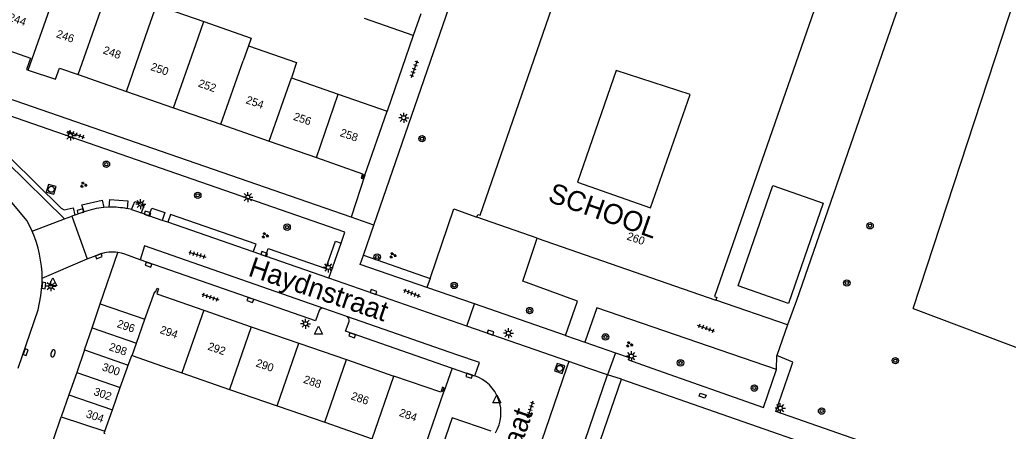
# Model space of a CAD drawing. Extents: x 132999 to 136000, y 398499 to 400501.
# Drawn here: x 133674.5 to 133798, y 399492.1 to 399543.5 of the extents above; entities that cross this region are included whole.
import ezdxf

# ---------------------------------------------------------------- set-up
doc = ezdxf.new("R2010")
doc.units = 0
for name, color, linetype in [('gg-afsc-hekwerk', 7, 'Continuous'), ('gg-afsc-muur', 7, 'Continuous'), ('gg-anno-huisnummerreeks BGT', 7, 'Continuous'), ('gg-anno-openbare ruimte label', 7, 'Continuous'), ('gg-bbg-bijgebouw', 7, 'Continuous'), ('gg-bbg-gedigitaliseerde bebouwing', 7, 'Continuous'), ('gg-bbg-gedigitaliseerde bijgebouw', 7, 'Continuous'), ('gg-bbg-hoofdgebouw', 7, 'Continuous'), ('gg-bbg-tussenscheiding', 7, 'Continuous'), ('gg-knt-verharding', 7, 'Continuous'), ('gg-knt-verharding nz', 7, 'Continuous'), ('gt-anno-naam bijzondere bebouwing', 7, 'Continuous'), ('gt-grn-groengrens', 7, 'Continuous'), ('gt-grn-weggrens', 7, 'Continuous'), ('gt-symb-boom', 7, 'Continuous'), ('gt-symb-brandkraan', 7, 'Continuous'), ('gt-symb-groenvak', 7, 'Continuous'), ('gt-symb-kolk', 7, 'Continuous'), ('gt-symb-kolk center center', 7, 'Continuous'), ('gt-symb-lichtmast', 7, 'Continuous'), ('gt-symb-rioolschacht', 7, 'Continuous'), ('gt-symb-tegel verharding', 7, 'Continuous'), ('gt-symb-waterafsluiter', 7, 'Continuous')]:
    doc.layers.add(name, color=color, linetype=linetype)

# ---------------------------------------------------------------- blocks, each defined once
blk = doc.blocks.new('gt0-BOOM')
at = {"layer": 'gt-symb-boom'}
for radius in [0.4, 0.2]:
    blk.add_circle((0, 0), radius, dxfattribs=at)
blk = doc.blocks.new('gt0-LMAST')
at = {"layer": 'gt-symb-lichtmast'}
for p, q in [((-0.18, 0.17), (-0.45, 0.44)), ((-0.01, 0.25), (-0.01, 0.62)), ((0.17, 0.17), (0.44, 0.44)), ((-0.26, 0), (-0.63, 0)), ((-0.18, -0.18), (-0.45, -0.45)), ((-0.01, -0.25), (-0.01, -0.63)), ((0.44, -0.45), (0.17, -0.18)), ((0.24, 0), (0.62, 0))]:
    blk.add_line(p, q, dxfattribs=at)
blk.add_circle((-0.01, 0), 0.25, dxfattribs=at)
blk = doc.blocks.new('gt0-TEG1')
at = {"layer": 'gt-symb-tegel verharding'}
for p, q in [((-1.12, 0), (1.12, 0)), ((-0.9, -0.25), (-0.9, 0.25)), ((-0.45, -0.25), (-0.45, 0.25)), ((0, -0.25), (0, 0.25)), ((0.45, -0.25), (0.45, 0.25)), ((0.9, -0.25), (0.9, 0.25))]:
    blk.add_line(p, q, dxfattribs=at)
blk = doc.blocks.new('gt0-KOLK')
at = {"layer": 'gt-symb-kolk'}
blk.add_lwpolyline([(0, 0), (0.37, 0), (0.37, 0.4), (-0.38, 0.4), (-0.38, 0), (0, 0)], dxfattribs=at)
blk = doc.blocks.new('gt0-GRVAK')
at = {"layer": 'gt-symb-groenvak'}
for p, q in [((-0.11, 0.19), (-0.23, 0.24)), ((-0.18, 0.15), (0.09, 0.15)), ((-0.09, 0.21), (-0.16, 0.32)), ((-0.05, 0.21), (-0.05, 0.39)), ((0, 0.21), (0.06, 0.32)), ((0.01, 0.19), (0.13, 0.24)), ((0.26, -0.05), (0.2, 0.06)), ((0.3, -0.05), (0.3, 0.13)), ((0.35, -0.05), (0.41, 0.06)), ((-0.24, -0.23), (-0.36, -0.18)), ((-0.32, -0.26), (-0.05, -0.26)), ((-0.23, -0.21), (-0.29, -0.09)), ((-0.18, -0.2), (-0.18, -0.02)), ((-0.14, -0.21), (-0.07, -0.09)), ((-0.12, -0.23), (0, -0.18)), ((0.24, -0.07), (0.12, -0.02)), ((0.17, -0.11), (0.44, -0.11)), ((0.37, -0.07), (0.49, -0.02))]:
    blk.add_line(p, q, dxfattribs=at)
blk = doc.blocks.new('gt0-WAFSL')
at = {"layer": 'gt-symb-waterafsluiter'}
for p, q in [((-0.5, -0.33), (0, 0.67)), ((0, 0.67), (0.5, -0.33)), ((0.5, -0.33), (-0.5, -0.33))]:
    blk.add_line(p, q, dxfattribs=at)
blk = doc.blocks.new('gt0-RS')
at = {"layer": 'gt-symb-rioolschacht'}
blk.add_lwpolyline([(-0.5, -0.5), (0.5, -0.5), (0.5, 0.5), (-0.5, 0.5)], close=True, dxfattribs=at)
blk.add_circle((0, 0), 0.375, dxfattribs=at)
blk = doc.blocks.new('gt0-KOLKCC')
at = {"layer": 'gt-symb-kolk center center'}
blk.add_lwpolyline([(-0.38, 0.2), (0.38, 0.2), (0.38, -0.2), (-0.38, -0.2)], close=True, dxfattribs=at)
blk = doc.blocks.new('gt0-BR')
at = {"layer": 'gt-symb-brandkraan'}
for centre, radius, start, end in [((-0.24, 0), 0.206, 107.5669, 252.4331), ((0.6, -2.66), 3, 106.892, 107.5669), ((0, -0.69), 0.938, 73.108, 106.892), ((-0.6, -2.66), 3, 72.4331, 73.108), ((0.24, 0), 0.206, 287.567, 72.4331), ((0.6, 2.66), 3, 252.4331, 253.108), ((0, 0.69), 0.938, 253.108, 286.8921), ((-0.6, 2.66), 3, 286.8921, 287.567)]:
    blk.add_arc(centre, radius, start, end, dxfattribs=at)

msp = doc.modelspace()

# ---------------------------------------------------------------- linework, layer by layer
at = {"layer": 'gg-afsc-hekwerk'}
for p, q in [((133770.42, 399505.39), (133761.48, 399508.46)), ((133786.11, 399507.41), (133801.88, 399501.48))]:
    msp.add_line(p, q, dxfattribs=at)
msp.add_lwpolyline([(133787.15, 399553.44), (133771.54, 399508.41), (133770.42, 399505.39)], dxfattribs=at)
at = {"layer": 'gg-afsc-muur'}
msp.add_line((133723.68, 399541.5), (133720.4, 399532.06), dxfattribs=at)
at = {"layer": 'gg-bbg-bijgebouw'}
for p, q in [((133724.61, 399544.19), (133723.68, 399541.5)), ((133683.56, 399505.03), (133684.59, 399508.02)), ((133684.59, 399508.02), (133690.15, 399506.1)), ((133682.6, 399502.25), (133683.56, 399505.03)), ((133682.6, 399502.25), (133681.64, 399499.45)), ((133681.64, 399499.45), (133680.68, 399496.67)), ((133680.68, 399496.67), (133679.72, 399493.89)), ((133678.75, 399491.07), (133679.72, 399493.89))]:
    msp.add_line(p, q, dxfattribs=at)
msp.add_lwpolyline([(133768.56, 399522.78), (133774.86, 399520.59), (133770.53, 399508.06), (133764.23, 399510.24), (133768.56, 399522.78)], dxfattribs=at)
at = {"layer": 'gg-bbg-gedigitaliseerde bebouwing'}
for p, q in [((133691.61, 399545.29), (133697.53, 399543.23)), ((133708.45, 399536.22), (133714.31, 399534.18)), ((133714.31, 399534.18), (133720.4, 399532.06)), ((133688.57, 399501.55), (133693.05, 399500)), ((133693.05, 399500), (133694.79, 399499.4)), ((133694.79, 399499.4), (133700.73, 399497.34)), ((133700.73, 399497.34), (133706.66, 399495.29)), ((133706.66, 399495.29), (133712.62, 399493.23)), ((133712.62, 399493.23), (133718.54, 399491.17))]:
    msp.add_line(p, q, dxfattribs=at)
for points in [[(133697.53, 399543.23), (133703.41, 399541.18), (133703.08, 399540.22)], [(133703.08, 399540.22), (133709.11, 399538.12), (133708.45, 399536.22)], [(133758.24, 399534.12), (133749.03, 399537.13), (133744.17, 399523.18), (133753.29, 399520), (133758.24, 399534.12)]]:
    msp.add_lwpolyline(points, dxfattribs=at)
at = {"layer": 'gg-bbg-gedigitaliseerde bijgebouw'}
for p, q in [((133723.68, 399541.5), (133717.57, 399543.61)), ((133687.09, 399497.58), (133687.96, 399500)), ((133687.96, 399500), (133688.09, 399500.36)), ((133686.1, 399494.8), (133687.09, 399497.58)), ((133685.14, 399492.12), (133686.1, 399494.8))]:
    msp.add_line(p, q, dxfattribs=at)
for points in [[(133688.09, 399500.36), (133688.52, 399501.57), (133688.57, 399501.55)], [(133685.14, 399492.12), (133685.05, 399491.88), (133685.19, 399491.83)]]:
    msp.add_lwpolyline(points, dxfattribs=at)
at = {"layer": 'gg-bbg-hoofdgebouw'}
for p, q in [((133669.9, 399540.77), (133675.89, 399538.68)), ((133679.48, 399537.43), (133681.84, 399536.61)), ((133681.84, 399536.61), (133687.86, 399534.51)), ((133687.86, 399534.51), (133693.73, 399532.47)), ((133693.73, 399532.47), (133699.64, 399530.41)), ((133717.62, 399524.08), (133720.4, 399532.06)), ((133699.64, 399530.41), (133705.68, 399528.31)), ((133705.68, 399528.31), (133711.57, 399526.26)), ((133739.14, 399516.2), (133731.62, 399518.81)), ((133739.14, 399516.2), (133761.48, 399508.46)), ((133697.5, 399507.22), (133703.45, 399505.16)), ((133703.45, 399505.16), (133709.38, 399503.11)), ((133709.38, 399503.11), (133715.33, 399501.05)), ((133715.33, 399501.05), (133721.26, 399499))]:
    msp.add_line(p, q, dxfattribs=at)
for points in [[(133757.01, 399575.63), (133757.36, 399575.49), (133757.25, 399575.2), (133764.32, 399572.76), (133764.39, 399572.95), (133764.78, 399572.81), (133763.91, 399570.11), (133768.18, 399568.74), (133769.02, 399571.34), (133769.4, 399571.22), (133769.34, 399571.03), (133776.29, 399568.58), (133776.4, 399568.89), (133776.75, 399568.77), (133774.99, 399563.7), (133780.04, 399561.93), (133779.91, 399561.57), (133779.66, 399561.68), (133761.3, 399508.92), (133761.6, 399508.81), (133761.48, 399508.46)], [(133731.62, 399518.81), (133731.75, 399519.16), (133732.02, 399519.06), (133750.32, 399571.86), (133750.05, 399571.97), (133750.18, 399572.32), (133750.43, 399572.23)], [(133675.89, 399538.68), (133675.38, 399537.24), (133675.57, 399537.18)], [(133675.57, 399537.18), (133679, 399536.03), (133679.48, 399537.43)], [(133711.57, 399526.26), (133717.34, 399524.25), (133717.17, 399523.71), (133717.37, 399523.65), (133717.49, 399524.13), (133717.62, 399524.08)], [(133690.15, 399506.1), (133691.38, 399509.53), (133691.5, 399509.48), (133691.69, 399509.96), (133691.87, 399509.89), (133691.64, 399509.25), (133697.5, 399507.22)], [(133727.51, 399497.03), (133727.37, 399497.07), (133727.52, 399497.53), (133727.34, 399497.6), (133727.12, 399496.97), (133721.26, 399499)], [(133724.59, 399489.08), (133724.73, 399489.03), (133727.51, 399497.03)]]:
    msp.add_lwpolyline(points, dxfattribs=at)
at = {"layer": 'gg-bbg-tussenscheiding'}
for p, q in [((133675.57, 399537.18), (133678.87, 399546.52)), ((133690.62, 399542.43), (133691.61, 399545.29)), ((133681.84, 399536.61), (133684.61, 399544.52)), ((133696.52, 399540.38), (133697.53, 399543.23)), ((133687.86, 399534.51), (133690.62, 399542.43)), ((133693.73, 399532.47), (133696.52, 399540.38)), ((133703.08, 399540.22), (133702.42, 399538.32)), ((133699.64, 399530.41), (133702.42, 399538.32)), ((133705.68, 399528.31), (133708.45, 399536.22)), ((133711.57, 399526.26), (133714.31, 399534.18)), ((133697.5, 399507.22), (133694.79, 399499.4)), ((133689.11, 399503.11), (133690.15, 399506.1)), ((133683.56, 399505.03), (133689.11, 399503.11)), ((133703.45, 399505.16), (133700.73, 399497.34)), ((133688.57, 399501.55), (133689.11, 399503.11)), ((133706.66, 399495.29), (133709.38, 399503.11)), ((133682.6, 399502.25), (133688.09, 399500.36)), ((133712.62, 399493.23), (133715.33, 399501.05)), ((133681.64, 399499.45), (133687.09, 399497.58)), ((133718.54, 399491.17), (133721.26, 399499)), ((133680.68, 399496.67), (133686.1, 399494.8)), ((133679.72, 399493.89), (133685.14, 399492.12))]:
    msp.add_line(p, q, dxfattribs=at)
at = {"layer": 'gg-knt-verharding'}
for p, q in [((133718.75, 399517.83), (133735.09, 399565.01)), ((133672.93, 399525.67), (133680.1, 399518.61)), ((133717.62, 399524.08), (133715.92, 399518.81)), ((133681.4, 399519.07), (133681.04, 399518.94)), ((133682.56, 399519.48), (133681.4, 399519.07)), ((133685.71, 399520.07), (133685.02, 399520.03)), ((133688.5, 399519.76), (133687.95, 399519.89)), ((133690.67, 399519), (133689.7, 399519.36)), ((133680.1, 399518.61), (133681.04, 399518.94)), ((133681.04, 399518.94), (133682.96, 399513.61)), ((133692.32, 399518.42), (133690.67, 399519)), ((133693.01, 399518.18), (133692.32, 399518.42)), ((133703.7, 399514.48), (133693.01, 399518.18)), ((133717.46, 399514.1), (133718.75, 399517.83)), ((133713.12, 399511.22), (133714.65, 399515.59)), ((133737.35, 399510.84), (133739.14, 399516.2)), ((133682.96, 399513.61), (133684.55, 399514.22)), ((133705.24, 399513.95), (133703.7, 399514.48)), ((133711.47, 399505.89), (133689.55, 399513.49)), ((133713.12, 399511.22), (133705.24, 399513.95)), ((133730.36, 399505.24), (133713.12, 399511.22)), ((133731.32, 399507.99), (133725.37, 399510.05)), ((133742.68, 399504.06), (133731.32, 399507.99)), ((133711.92, 399507.17), (133711.47, 399505.89)), ((133715.36, 399506.43), (133712.51, 399507.43)), ((133715.23, 399504.59), (133715.66, 399505.82)), ((133728.45, 399500), (133715.23, 399504.59)), ((133743.1, 399500.82), (133730.36, 399505.24)), ((133770.42, 399505.39), (133769.09, 399501.56)), ((133745.12, 399503.22), (133748.91, 399501.9)), ((133743.1, 399500.82), (133742.81, 399500)), ((133745.49, 399500), (133743.1, 399500.82)), ((133728.45, 399500), (133728.53, 399499.97)), ((133742.81, 399500), (133733.68, 399473.42)), ((133747.94, 399499.16), (133745.49, 399500)), ((133738.5, 399471.77), (133747.94, 399499.16)), ((133747.07, 399491.01), (133749.67, 399498.62)), ((133749.67, 399498.62), (133792.18, 399483.83))]:
    msp.add_line(p, q, dxfattribs=at)
for points in [[(133676.07, 399517.09), (133675.46, 399518.36), (133672.71, 399521.66), (133653.95, 399540.16)], [(133715.92, 399518.81), (133662.15, 399537.43), (133658.93, 399539.21)], [(133714.65, 399515.59), (133715.12, 399516.94), (133673.15, 399531.52), (133671.59, 399526.99)], [(133688.5, 399519.76), (133689.25, 399519.54), (133689.7, 399519.36)], [(133689.55, 399513.49), (133687.65, 399514.19), (133687.23, 399514.32), (133686.79, 399514.41)], [(133725.37, 399510.05), (133717.05, 399512.93), (133717.46, 399514.1)], [(133674.35, 399500), (133676.82, 399507.28), (133677.17, 399508.99), (133677.35, 399510.55), (133677.35, 399511.2)], [(133742.68, 399504.06), (133744.17, 399508.36), (133737.35, 399510.84)], [(133769.03, 399499.8), (133746.58, 399507.49), (133745.12, 399503.22)], [(133748.91, 399501.9), (133750.63, 399501.31), (133750.57, 399501.02), (133753.46, 399500)], [(133770.82, 399500), (133771.08, 399500.75), (133769.09, 399501.56)], [(133728.53, 399499.97), (133730.92, 399499.15), (133731.37, 399499.02)], [(133753.46, 399500), (133767.4, 399495.09), (133769.03, 399499.8)], [(133793.99, 399485.86), (133768.96, 399494.56), (133770.82, 399500)], [(133733.39, 399492.11), (133728.53, 399493.78), (133722.8, 399477.16)]]:
    msp.add_lwpolyline(points, dxfattribs=at)
for centre, radius, start, end in [((133685.99, 399509.84), 10.23, 95.4556, 109.6069), ((133685.98, 399509.81), 10.26, 78.972, 91.505), ((133661.81, 399510.92), 15.54, 1.0207, 23.3747), ((133686.05, 399509.68), 4.78, 81.1268, 108.3159), ((133712.36, 399506.98), 0.48, 71.8882, 156.5592), ((133715.13, 399505.94), 0.539, 347.1449, 65.7599), ((133729.74, 399494.41), 4.89, 329.4048, 70.6185)]:
    msp.add_arc(centre, radius, start, end, dxfattribs=at)
at = {"layer": 'gg-knt-verharding nz'}
msp.add_line((133729.12, 399501.66), (133715.36, 399506.43), dxfattribs=at)
for points in [[(133712.51, 399507.43), (133690.13, 399515.23), (133689.55, 399513.49)], [(133731.37, 399499.02), (133731.94, 399500.68), (133729.12, 399501.66)]]:
    msp.add_lwpolyline(points, dxfattribs=at)
at = {"layer": 'gt-grn-groengrens'}
for p, q in [((133786.11, 399507.41), (133799.46, 399548.12)), ((133717.46, 399514.1), (133725.78, 399511.19)), ((133725.78, 399511.19), (133725.37, 399510.05))]:
    msp.add_line(p, q, dxfattribs=at)
for points in [[(133672.93, 399525.67), (133673.4, 399526.16), (133679.71, 399519.95), (133680.08, 399519.72), (133681.19, 399519.98), (133681.4, 399519.07)], [(133682.56, 399519.48), (133682.28, 399520.35), (133684.81, 399520.93), (133685.02, 399520.03)], [(133685.71, 399520.07), (133685.78, 399521.02), (133688.02, 399520.86), (133687.95, 399519.89)], [(133688.5, 399519.76), (133688.9, 399520.78), (133690.07, 399520.32), (133689.7, 399519.36)], [(133690.67, 399519), (133691.01, 399519.95), (133692.66, 399519.39), (133692.32, 399518.42)], [(133703.7, 399514.48), (133704.04, 399515.44), (133693.35, 399519.15), (133693.01, 399518.18)], [(133725.78, 399511.19), (133728.75, 399519.85), (133731.62, 399518.81)], [(133705.24, 399513.95), (133705.57, 399514.91), (133712.77, 399512.42), (133713.95, 399515.83), (133714.65, 399515.59)]]:
    msp.add_lwpolyline(points, dxfattribs=at)
at = {"layer": 'gt-grn-weggrens'}
for p, q in [((133676.07, 399517.09), (133680.1, 399518.61)), ((133718.75, 399517.83), (133715.92, 399518.81)), ((133684.59, 399508.02), (133686.79, 399514.41)), ((133677.35, 399511.2), (133682.96, 399513.61)), ((133730.36, 399505.24), (133731.32, 399507.99)), ((133742.68, 399504.06), (133745.12, 399503.22)), ((133748.91, 399501.9), (133747.94, 399499.16)), ((133769.03, 399499.8), (133769.09, 399501.56)), ((133728.53, 399499.97), (133727.51, 399497.03)), ((133749.67, 399498.62), (133747.94, 399499.16))]:
    msp.add_line(p, q, dxfattribs=at)

# ---------------------------------------------------------------- block references
at = {"layer": 'gt-symb-boom'}
for p in [(133724.77, 399528.62), (133685.35, 399525.43), (133696.76, 399521.55), (133707.92, 399517.58), (133780.72, 399517.75), (133719.17, 399513.85), (133728.79, 399510.31), (133777.82, 399510.61), (133738.21, 399507.17), (133747.68, 399503.88), (133757.05, 399500.64), (133783.88, 399500.92), (133766.27, 399497.5), (133774.67, 399494.63)]:
    msp.add_blockref('gt0-BOOM', p, dxfattribs=at)
at = {"layer": 'gt-symb-brandkraan', "rotation": -106.5129586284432}
msp.add_blockref('gt0-BR', (133678.69, 399501.83), dxfattribs=at)
at = {"layer": 'gt-symb-groenvak'}
for p in [(133682.48, 399522.86), (133705.15, 399516.54), (133721.11, 399514.06), (133750.65, 399502.94)]:
    msp.add_blockref('gt0-GRVAK', p, dxfattribs=at)
at = {"layer": 'gt-symb-kolk'}
for p, rotation in [((133682.17, 399519.36), 16.024109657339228), ((133690.41, 399519.09), -19.03307980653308), ((133684.33, 399514.14), -159.20927472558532), ((133705.01, 399514.05), -19.26841496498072), ((133690.67, 399513.1), 160.85862620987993), ((133677.34, 399510.32), -97.29556014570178), ((133718.66, 399509.29), -19.03307980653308), ((133703.39, 399508.68), 160.78568813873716), ((133716.1, 399504.28), 160.91275549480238), ((133733.27, 399504.24), -19.214311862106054), ((133675.07, 399502.05), -108.29007990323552), ((133730.71, 399499.22), 160.91275549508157)]:
    msp.add_blockref('gt0-KOLK', p, dxfattribs=dict(at, rotation=rotation))
at = {"layer": 'gt-symb-kolk center center', "rotation": 161.4563306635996}
msp.add_blockref('gt0-KOLKCC', (133759.81, 399496.56), dxfattribs=at)
at = {"layer": 'gt-symb-lichtmast'}
for p in [(133722.49, 399531.23), (133680.86, 399529), (133703.02, 399521.32), (133689.64, 399520.46), (133713.07, 399512.55), (133678.42, 399510.2), (133710.23, 399505.53), (133735.56, 399504.34), (133750.92, 399501.49), (133769.52, 399494.99)]:
    msp.add_blockref('gt0-LMAST', p, dxfattribs=at)
at = {"layer": 'gt-symb-rioolschacht'}
for p, rotation in [((133678.46, 399522.3), -105.96901652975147), ((133741.96, 399499.95), 71.45633066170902)]:
    msp.add_blockref('gt0-RS', p, dxfattribs=dict(at, rotation=rotation))
at = {"layer": 'gt-symb-tegel verharding'}
for p, rotation in [((133723.82, 399537.31), 70.00710602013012), ((133681.56, 399529.11), 160.00710602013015), ((133696.7, 399514.16), -16.38630565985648), ((133698.34, 399508.85), -18.779117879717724), ((133723.5, 399509.34), -21.280166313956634), ((133760.24, 399504.94), 160.00710601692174), ((133738.27, 399494.81), -107.81888891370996)]:
    msp.add_blockref('gt0-TEG1', p, dxfattribs=dict(at, rotation=rotation))
at = {"layer": 'gt-symb-waterafsluiter'}
for p in [(133678.68, 399510.59), (133711.83, 399504.56), (133734.12, 399496)]:
    msp.add_blockref('gt0-WAFSL', p, dxfattribs=at)

# ---------------------------------------------------------------- texts
at = {"layer": 'gg-anno-huisnummerreeks BGT'}
for s, rotation, p in [('244', 340.8, (133673.02, 399543.39)), ('246', 340.8, (133679.01, 399541.3)), ('248', 340.8, (133684.85, 399539.27)), ('250', 340.8, (133690.79, 399537.2)), ('252', 340.8, (133696.74, 399535.13)), ('254', 340.8, (133702.69, 399533.06)), ('256', 340.8, (133708.62, 399530.99)), ('258', 340.8, (133714.45, 399528.96)), ('260', 340.9, (133750.27, 399516.05)), ('296', 341, (133686.59, 399505.13)), ('294', 340.9, (133691.95, 399504.38)), ('298', 341, (133685.6, 399502.25)), ('292', 340.9, (133697.92, 399502.31)), ('300', 341, (133684.73, 399499.73)), ('290', 340.9, (133703.93, 399500.23)), ('288', 340.9, (133709.87, 399498.18)), ('302', 341, (133683.68, 399496.66)), ('286', 340.9, (133715.81, 399496.12)), ('304', 341, (133682.72, 399493.88)), ('284', 340.9, (133721.83, 399494.04))]:
    msp.add_text(s, height=1, rotation=rotation, dxfattribs=at).set_placement(p)
at = {"layer": 'gg-anno-openbare ruimte label'}
for rotation, p in [(341.3, (133702.93, 399511.56)), (70.9, (133732.74, 399477.39))]:
    msp.add_text('Haydnstraat', height=2.5, rotation=rotation, dxfattribs=at).set_placement(p)
at = {"layer": 'gt-anno-naam bijzondere bebouwing'}
msp.add_text('SCHOOL', height=2.5, rotation=340.5504, dxfattribs=at).set_placement((133740.36, 399520.82))

doc.saveas('drawing.dxf')
